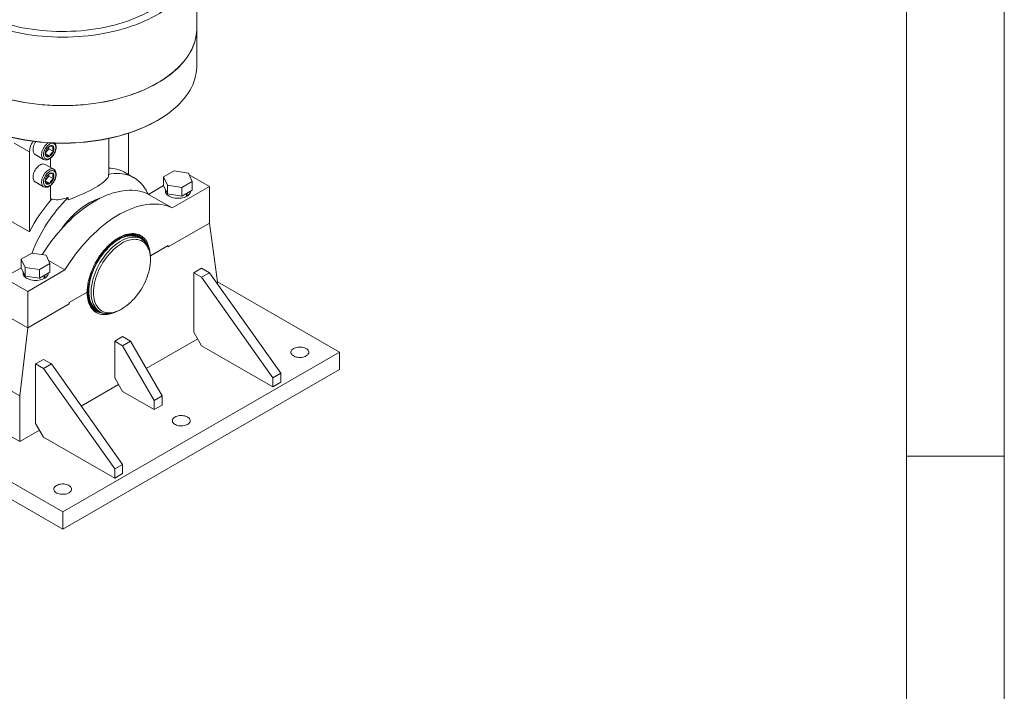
# Model space of a CAD drawing. Header units: millimetres. Extents: x 525 to 29324, y 175 to 20618.
# Tile 484 of 588: x 27499 to 29260, y 9974 to 11176. Entities that reach past the tile are written whole.
import ezdxf

# ---------------------------------------------------------------- set-up
doc = ezdxf.new("R2010")
doc.units = ezdxf.units.MM
doc.linetypes.add('SLD-Continua', pattern=[0])

msp = doc.modelspace()

# ---------------------------------------------------------------- linework, layer by layer
at = {"color": 7, "linetype": 'SLD-Continua', "lineweight": 18, "ltscale": 35}
for p, q in [((29260, 20615), (29260, 175)), ((29085, 20440), (29085, 350)), ((27815.9, 11160.7), (27815.9, 11283.2)), ((27815.9, 11093.7), (27815.9, 11160.7)), ((27745, 10995.4), (27745.7, 10995.8)), ((27693.3, 10972.7), (27693.3, 10898.9)), ((27489.1, 10955.2), (27516.5, 10939.4)), ((27658.4, 10902.8), (27658.4, 10963.4)), ((27516.5, 10796.2), (27516.5, 10939.4)), ((27544.9, 10937.6), (27550.8, 10944.9)), ((27544.9, 10936.1), (27552.5, 10931.7)), ((27550.8, 10944.9), (27550.8, 10948.3)), ((27550.8, 10944.9), (27559.3, 10940)), ((27526.6, 10934.8), (27541.8, 10926)), ((27554.2, 10928.3), (27554.2, 10911.4)), ((27559.8, 10908.2), (27544.6, 10917)), ((27703.3, 10893.1), (27686.3, 10902.9)), ((27756.3, 10894.5), (27775.1, 10905.4)), ((27775.1, 10905.4), (27800.8, 10901.4)), ((27800.8, 10901.4), (27807.6, 10886.6)), ((27526.6, 10885.8), (27541.8, 10877)), ((27544.9, 10888.6), (27550.8, 10895.9)), ((27544.9, 10887.1), (27552.5, 10882.7)), ((27550.8, 10895.9), (27550.8, 10899.3)), ((27550.8, 10895.9), (27559.3, 10891)), ((27657.8, 10895.2), (27657.8, 10899.2)), ((27763.2, 10879.7), (27756.3, 10894.5)), ((27756.3, 10879), (27756.3, 10894.5)), ((27807.6, 10886.6), (27788.9, 10875.7)), ((27838.6, 10877.5), (27802.1, 10898.5)), ((27807.6, 10871.1), (27807.6, 10886.6)), ((27554.2, 10879.3), (27554.2, 10855)), ((27729.4, 10863.4), (27756.3, 10879)), ((27763.2, 10864.2), (27756.3, 10879)), ((27759.5, 10872.2), (27759.5, 10869.3)), ((27763.2, 10864.2), (27763.2, 10879.7)), ((27788.9, 10875.7), (27763.2, 10879.7)), ((27771.8, 10839), (27838.6, 10877.5)), ((27788.9, 10860.2), (27788.9, 10875.7)), ((27807.6, 10871.1), (27788.9, 10860.2)), ((27798.3, 10865.6), (27798.3, 10860.3)), ((27838.6, 10877.5), (27838.6, 10812.1)), ((27585.9, 10857.7), (27585.9, 10853.7)), ((27771.8, 10839), (27729.4, 10863.4)), ((27788.9, 10860.2), (27763.2, 10864.2)), ((27797.5, 10865.2), (27797.5, 10859.9)), ((27797.5, 10860.7), (27798.3, 10860.3)), ((27458.5, 10829.6), (27516.5, 10796.2)), ((27764.3, 10769.3), (27838.6, 10812.1)), ((27838.6, 10812.1), (27764.3, 10769.3)), ((27838.6, 10812.1), (27852.7, 10706.8)), ((27717.3, 10783.4), (27713, 10785.9)), ((27713.4, 10788.6), (27713.3, 10788.7)), ((27722.9, 10779.3), (27722.1, 10780.6)), ((27732.7, 10753.5), (27764.3, 10771.7)), ((27764.3, 10771.7), (27732.7, 10753.5)), ((27764.3, 10771.7), (27764.3, 10769.3)), ((27764.3, 10769.3), (27764.3, 10771.7)), ((27520.6, 10758.4), (27501.8, 10747.6)), ((27501.8, 10747.6), (27508.7, 10732.8)), ((27501.8, 10732.1), (27501.8, 10747.6)), ((27546.2, 10754.5), (27520.6, 10758.4)), ((27553.1, 10739.7), (27546.2, 10754.5)), ((27580, 10728.3), (27550.5, 10745.3)), ((27732.9, 10746.6), (27732.9, 10749.1)), ((27470.9, 10714.2), (27501.8, 10732.1)), ((27501.8, 10732.1), (27508.7, 10717.3)), ((27504.9, 10725.3), (27504.9, 10722.4)), ((27508.7, 10717.3), (27508.7, 10732.8)), ((27508.7, 10732.8), (27534.3, 10728.8)), ((27513.3, 10689.8), (27580, 10728.3)), ((27534.3, 10728.8), (27553.1, 10739.7)), ((27534.3, 10713.3), (27534.3, 10728.8)), ((27553.1, 10724.1), (27553.1, 10739.7)), ((27810.3, 10723.1), (27824.4, 10731.3)), ((27824.4, 10731.3), (27838.6, 10723.1)), ((27513.3, 10689.8), (27470.9, 10714.2)), ((27508.7, 10717.3), (27534.3, 10713.3)), ((27534.3, 10713.3), (27553.1, 10724.1)), ((27543, 10718.3), (27543, 10713)), ((27543, 10713.8), (27543.7, 10713.4)), ((27543.7, 10718.7), (27543.7, 10713.4)), ((27810.3, 10617), (27810.3, 10723.1)), ((27810.3, 10723.1), (27824.4, 10715)), ((27824.4, 10715), (27838.6, 10723.1)), ((27824.4, 10715), (27951.7, 10535.4)), ((27838.6, 10723.1), (27965.8, 10543.5)), ((27513.3, 10624.4), (27513.3, 10689.8)), ((28070.8, 10580.9), (27852.7, 10706.8)), ((27852.7, 10706.8), (27852.7, 10703.2)), ((27587.5, 10669.7), (27619.7, 10688.3)), ((27619.7, 10688.3), (27587.5, 10669.7)), ((27513.3, 10624.4), (27587.5, 10667.3)), ((27587.5, 10667.3), (27513.3, 10624.4)), ((27587.5, 10667.3), (27587.5, 10669.7)), ((27587.5, 10669.7), (27587.5, 10667.3)), ((27635.8, 10654.4), (27635.9, 10654.3)), ((27638, 10656), (27642.3, 10653.5)), ((27679.8, 10657.3), (27682, 10658.5)), ((27513.3, 10624.4), (27470.9, 10648.9)), ((27513.3, 10624.4), (27470.9, 10648.9)), ((27647.2, 10650.8), (27648.7, 10650.7)), ((27499.2, 10502.7), (27513.3, 10624.4)), ((27668.9, 10600.7), (27683, 10608.9)), ((27683, 10608.9), (27697.1, 10600.7)), ((27817.4, 10604.7), (27725.4, 10551.7)), ((27824.4, 10592.5), (27810.3, 10617)), ((27668.9, 10535.4), (27668.9, 10600.7)), ((27668.9, 10600.7), (27683, 10592.5)), ((27683, 10592.5), (27697.1, 10600.7)), ((27683, 10592.5), (27739.6, 10494.5)), ((27697.1, 10600.7), (27753.7, 10502.7)), ((27951.7, 10519), (27824.4, 10592.5)), ((27080.9, 10580.9), (27575.9, 10295.2)), ((27541.6, 10568.1), (27527.4, 10559.9)), ((27541.6, 10568.1), (27555.7, 10559.9)), ((27575.9, 10295.2), (28070.8, 10580.9)), ((28070.8, 10580.9), (28070.8, 10549.8)), ((27080.9, 10549.8), (27575.9, 10264.1)), ((27527.4, 10453.7), (27527.4, 10559.9)), ((27527.4, 10559.9), (27541.6, 10551.7)), ((27555.7, 10559.9), (27541.6, 10551.7)), ((27541.6, 10551.7), (27668.9, 10372.1)), ((27555.7, 10559.9), (27683, 10380.3)), ((27575.9, 10264.1), (28070.8, 10549.8)), ((27683, 10510.9), (27668.9, 10535.4)), ((27951.7, 10535.4), (27965.8, 10543.5)), ((27951.7, 10535.4), (27951.7, 10519)), ((27965.8, 10543.5), (27965.8, 10527.2)), ((27499.2, 10502.7), (27456.7, 10527.2)), ((27675.9, 10523.1), (27609.1, 10484.5)), ((27951.7, 10519), (27965.8, 10527.2)), ((27499.2, 10421.1), (27499.2, 10502.7)), ((27739.6, 10478.2), (27683, 10510.9)), ((27739.6, 10494.5), (27753.7, 10502.7)), ((27753.7, 10502.7), (27753.7, 10486.4)), ((27739.6, 10494.5), (27739.6, 10478.2)), ((27739.6, 10478.2), (27753.7, 10486.4)), ((27499.2, 10421.1), (27456.7, 10445.6)), ((27541.6, 10429.2), (27527.4, 10453.7)), ((27534.5, 10441.5), (27499.2, 10421.1)), ((27668.9, 10355.8), (27541.6, 10429.2)), ((29085, 10395), (29085, 10395)), ((29085, 10395), (29260, 10395)), ((27683, 10380.3), (27668.9, 10372.1)), ((27683, 10380.3), (27683, 10363.9)), ((27668.9, 10372.1), (27668.9, 10355.8)), ((27683, 10363.9), (27668.9, 10355.8)), ((27575.9, 10295.2), (27575.9, 10264.1))]:
    msp.add_line(p, q, dxfattribs=at)
at = {"color": 7, "linetype": 'SLD-Continua', "lineweight": 18, "ltscale": 35, "flags": 128}
for points in [[(27364.8, 11349.1), (27360.5, 11344.3), (27356.6, 11339.5), (27353.1, 11334.7), (27349.8, 11329.7), (27346.9, 11324.7), (27344.3, 11319.6), (27342.1, 11314.4), (27340.2, 11309.3), (27338.6, 11304), (27337.4, 11298.8), (27336.5, 11293.5), (27336, 11288.2), (27335.9, 11282.9), (27336.1, 11277.6), (27336.6, 11272.3), (27337.5, 11267), (27338.8, 11261.8), (27340.3, 11256.6), (27342.3, 11251.4), (27344.6, 11246.2), (27347.2, 11241.2), (27350.1, 11236.1), (27353.4, 11231.2), (27357, 11226.3), (27361, 11221.5), (27365.2, 11216.8), (27369.8, 11212.2), (27374.6, 11207.7), (27379.8, 11203.3), (27385.2, 11199), (27390.9, 11194.9), (27396.9, 11190.9), (27403.2, 11187), (27409.7, 11183.2), (27416.4, 11179.6), (27423.4, 11176.2), (27430.6, 11172.9), (27438, 11169.8), (27445.6, 11166.8), (27453.5, 11164), (27461.4, 11161.4), (27469.6, 11159), (27477.9, 11156.7), (27486.4, 11154.6), (27495, 11152.8), (27503.7, 11151.1), (27512.5, 11149.6), (27521.4, 11148.3), (27530.4, 11147.2), (27539.4, 11146.3), (27548.5, 11145.6), (27557.7, 11145), (27566.8, 11144.7), (27576, 11144.7), (27585.2, 11144.8), (27594.4, 11145.1), (27603.5, 11145.6), (27612.6, 11146.3), (27621.7, 11147.2), (27630.7, 11148.3), (27639.6, 11149.6), (27648.4, 11151.1), (27657.1, 11152.8), (27665.7, 11154.7), (27674.1, 11156.8), (27682.4, 11159), (27690.6, 11161.5), (27698.6, 11164.1), (27706.4, 11166.9), (27714, 11169.9), (27721.4, 11173), (27728.6, 11176.3), (27735.6, 11179.8), (27742.3, 11183.4), (27748.8, 11187.1), (27755, 11191), (27761, 11195), (27766.7, 11199.2), (27772.2, 11203.5), (27777.3, 11207.9), (27782.1, 11212.4), (27786.7, 11217), (27790.9, 11221.7), (27794.8, 11226.5), (27798.4, 11231.3), (27801.7, 11236.3), (27804.7, 11241.3), (27807.3, 11246.4), (27809.5, 11251.5), (27811.5, 11256.7), (27813, 11261.9), (27814.3, 11267.2), (27815.2, 11272.5), (27815.7, 11277.8), (27815.9, 11283.1), (27815.7, 11288.4), (27815.2, 11293.7), (27814.3, 11298.9), (27813.1, 11304.2), (27811.5, 11309.4), (27809.6, 11314.6), (27807.3, 11319.8), (27804.8, 11324.8), (27801.8, 11329.9), (27798.6, 11334.8), (27798, 11335.6)], [(27784.5, 11327.9), (27786.5, 11324.5), (27789.2, 11319.7), (27791.5, 11314.8), (27793.5, 11309.8), (27795.2, 11304.8), (27796.5, 11299.7), (27797.5, 11294.6), (27798.1, 11289.5), (27798.4, 11284.4), (27798.3, 11279.3), (27797.8, 11274.2), (27797, 11269.1), (27795.9, 11264.1), (27794.4, 11259.1), (27792.6, 11254.1), (27790.4, 11249.1), (27787.9, 11244.2), (27785, 11239.4), (27781.9, 11234.6), (27778.3, 11229.9), (27774.5, 11225.3), (27770.4, 11220.8), (27765.9, 11216.4), (27761.2, 11212.1), (27756.1, 11207.9), (27750.8, 11203.8), (27745.2, 11199.9), (27739.3, 11196), (27733.2, 11192.4), (27726.8, 11188.8), (27720.2, 11185.4), (27713.4, 11182.2), (27706.3, 11179.1), (27699, 11176.2), (27691.6, 11173.5), (27683.9, 11170.9), (27676.1, 11168.5), (27668.1, 11166.3), (27660, 11164.3), (27651.7, 11162.4), (27643.4, 11160.8), (27634.9, 11159.3), (27626.3, 11158.1), (27617.7, 11157), (27608.9, 11156.2), (27600.2, 11155.5), (27591.3, 11155.1), (27582.5, 11154.8), (27573.7, 11154.8), (27564.8, 11154.9), (27556, 11155.3), (27547.2, 11155.8), (27538.4, 11156.6), (27529.8, 11157.5), (27521.1, 11158.7), (27512.6, 11160.1), (27504.2, 11161.6), (27495.9, 11163.3), (27487.7, 11165.3), (27479.6, 11167.4), (27471.7, 11169.7), (27464, 11172.2), (27456.4, 11174.8), (27449.1, 11177.6), (27441.9, 11180.6), (27434.9, 11183.8), (27428.2, 11187.1), (27421.7, 11190.6), (27415.4, 11194.2), (27409.4, 11197.9), (27403.7, 11201.8), (27398.2, 11205.8), (27393, 11210), (27388.2, 11214.2), (27383.6, 11218.6), (27379.3, 11223.1), (27375.3, 11227.6), (27371.6, 11232.3), (27368.3, 11237), (27365.2, 11241.8), (27362.6, 11246.7), (27360.2, 11251.6), (27358.2, 11256.5), (27356.5, 11261.6), (27355.2, 11266.6), (27354.3, 11271.7), (27353.6, 11276.8), (27353.4, 11281.9), (27353.5, 11287), (27353.9, 11292.1), (27354.7, 11297.2), (27355.8, 11302.2), (27357.3, 11307.3), (27359.2, 11312.3), (27361.3, 11317.2), (27363.9, 11322.1), (27366.7, 11327), (27369.9, 11331.7), (27373.4, 11336.4), (27377.2, 11341), (27381.4, 11345.5), (27383.4, 11347.6)], [(27335.9, 11160.7), (27335.9, 11160.4), (27336.1, 11155.1), (27336.6, 11149.8), (27337.5, 11144.5), (27338.8, 11139.3), (27340.3, 11134.1), (27342.3, 11128.9), (27344.6, 11123.7), (27347.2, 11118.7), (27350.1, 11113.6), (27353.4, 11108.7), (27357, 11103.8), (27361, 11099), (27365.2, 11094.3), (27369.8, 11089.7), (27374.6, 11085.2), (27379.8, 11080.8), (27385.2, 11076.5), (27390.9, 11072.4), (27396.9, 11068.4), (27403.2, 11064.5), (27409.7, 11060.7), (27416.4, 11057.1), (27423.4, 11053.7), (27430.6, 11050.4), (27438, 11047.3), (27445.6, 11044.3), (27453.5, 11041.5), (27461.4, 11038.9), (27469.6, 11036.5), (27477.9, 11034.2), (27486.4, 11032.1), (27495, 11030.3), (27503.7, 11028.6), (27512.5, 11027.1), (27521.4, 11025.8), (27530.4, 11024.7), (27539.4, 11023.8), (27548.5, 11023.1), (27557.7, 11022.6), (27566.8, 11022.3), (27576, 11022.2), (27585.2, 11022.3), (27594.4, 11022.6), (27603.5, 11023.1), (27612.6, 11023.8), (27621.7, 11024.7), (27630.7, 11025.8), (27639.6, 11027.1), (27648.4, 11028.6), (27657.1, 11030.3), (27665.7, 11032.2), (27674.1, 11034.3), (27682.4, 11036.6), (27690.6, 11039), (27698.6, 11041.6), (27706.4, 11044.4), (27714, 11047.4), (27721.4, 11050.5), (27728.6, 11053.8), (27735.6, 11057.3), (27742.3, 11060.9), (27748.8, 11064.6), (27755, 11068.5), (27761, 11072.5), (27766.7, 11076.7), (27772.2, 11081), (27777.3, 11085.4), (27782.1, 11089.9), (27786.7, 11094.5), (27790.9, 11099.2), (27794.8, 11104), (27798.4, 11108.8), (27801.7, 11113.8), (27804.7, 11118.8), (27807.3, 11123.9), (27809.5, 11129), (27811.5, 11134.2), (27813, 11139.5), (27814.3, 11144.7), (27815.2, 11150), (27815.7, 11155.3), (27815.9, 11160.6), (27815.9, 11160.7)], [(27815.9, 11160.7), (27815.8, 11158), (27815.5, 11152.7), (27814.8, 11147.4), (27813.7, 11142.2), (27812.3, 11136.9), (27810.6, 11131.7), (27808.5, 11126.5), (27806, 11121.4), (27803.3, 11116.4), (27800.2, 11111.4), (27796.7, 11106.4), (27793, 11101.6), (27788.9, 11096.8), (27784.5, 11092.2), (27779.8, 11087.6), (27774.8, 11083.2), (27769.5, 11078.8), (27763.9, 11074.6), (27758.1, 11070.5), (27752, 11066.5), (27745.6, 11062.7), (27739, 11059), (27732.1, 11055.5), (27725, 11052.1), (27717.7, 11048.9), (27710.2, 11045.9), (27702.4, 11043), (27694.5, 11040.3), (27686.5, 11037.7), (27678.2, 11035.4), (27669.8, 11033.2), (27661.3, 11031.2), (27652.7, 11029.4), (27643.9, 11027.8), (27635, 11026.4), (27626.1, 11025.2), (27617, 11024.2), (27608, 11023.4), (27598.8, 11022.8), (27589.7, 11022.4), (27580.5, 11022.2), (27571.3, 11022.2), (27562.1, 11022.4), (27552.9, 11022.8), (27543.8, 11023.4), (27534.7, 11024.2), (27525.7, 11025.2), (27516.7, 11026.4), (27507.9, 11027.8), (27499.1, 11029.4), (27490.4, 11031.2), (27481.9, 11033.2), (27473.5, 11035.4), (27465.3, 11037.7), (27457.2, 11040.3), (27449.3, 11043), (27441.6, 11045.9), (27434.1, 11048.9), (27426.7, 11052.1), (27419.7, 11055.5), (27412.8, 11059), (27406.2, 11062.7), (27399.8, 11066.5), (27393.7, 11070.5), (27387.8, 11074.6), (27382.3, 11078.8), (27377, 11083.2), (27372, 11087.6), (27367.3, 11092.2), (27362.9, 11096.8), (27358.8, 11101.6), (27355, 11106.4), (27351.6, 11111.4), (27348.5, 11116.4), (27345.7, 11121.4), (27343.3, 11126.5), (27341.2, 11131.7), (27339.4, 11136.9), (27338, 11142.2), (27337, 11147.4), (27336.3, 11152.7), (27335.9, 11158), (27335.9, 11160.7)], [(27335.9, 11093.7), (27335.9, 11091.1), (27336.3, 11085.7), (27337, 11080.5), (27338, 11075.2), (27339.4, 11069.9), (27341.2, 11064.7), (27343.3, 11059.6), (27345.7, 11054.4), (27348.5, 11049.4), (27351.6, 11044.4), (27355, 11039.5), (27358.8, 11034.6), (27362.9, 11029.9), (27367.3, 11025.2), (27372, 11020.7), (27377, 11016.2), (27382.3, 11011.9), (27387.8, 11007.6), (27393.7, 11003.5), (27399.8, 10999.6), (27406.2, 10995.8), (27412.8, 10992.1), (27419.7, 10988.5), (27426.7, 10985.2), (27434.1, 10982), (27441.6, 10978.9), (27449.3, 10976), (27457.2, 10973.3), (27465.3, 10970.8), (27473.5, 10968.4), (27481.9, 10966.2), (27490.4, 10964.3), (27499.1, 10962.5), (27507.9, 10960.9), (27516.7, 10959.5), (27525.7, 10958.3), (27534.7, 10957.2), (27543.8, 10956.4), (27552.9, 10955.8), (27562.1, 10955.4), (27571.3, 10955.2), (27580.5, 10955.2), (27589.7, 10955.4), (27598.8, 10955.8), (27608, 10956.4), (27617, 10957.2), (27626.1, 10958.3), (27635, 10959.5), (27643.9, 10960.9), (27652.7, 10962.5), (27661.3, 10964.3), (27669.8, 10966.2), (27678.2, 10968.4), (27686.5, 10970.8), (27694.5, 10973.3), (27702.4, 10976), (27710.2, 10978.9), (27717.7, 10982), (27725, 10985.2), (27732.1, 10988.5), (27739, 10992.1), (27745.6, 10995.8), (27752, 10999.6), (27758.1, 11003.5), (27763.9, 11007.6), (27769.5, 11011.9), (27774.8, 11016.2), (27779.8, 11020.7), (27784.5, 11025.2), (27788.9, 11029.9), (27793, 11034.6), (27796.7, 11039.5), (27800.2, 11044.4), (27803.3, 11049.4), (27806, 11054.4), (27808.5, 11059.6), (27810.6, 11064.7), (27812.3, 11069.9), (27813.7, 11075.2), (27814.8, 11080.5), (27815.5, 11085.7), (27815.8, 11091.1), (27815.9, 11093.7)], [(27745, 10995.4), (27744.9, 10995.4), (27738.3, 10991.7), (27731.4, 10988.2), (27724.4, 10984.8), (27717.1, 10981.6), (27709.6, 10978.6), (27701.9, 10975.7), (27694, 10973), (27686, 10970.5), (27677.8, 10968.1), (27669.4, 10966), (27661, 10964), (27652.3, 10962.2), (27643.6, 10960.6), (27634.8, 10959.2), (27625.9, 10958), (27616.9, 10957), (27607.8, 10956.2), (27598.7, 10955.6), (27589.6, 10955.2), (27580.5, 10955), (27571.3, 10955), (27562.1, 10955.2), (27553, 10955.6), (27543.9, 10956.2), (27534.9, 10957), (27525.9, 10958), (27517, 10959.2), (27508.1, 10960.6), (27499.4, 10962.2), (27490.8, 10964), (27482.3, 10966), (27473.9, 10968.1), (27465.7, 10970.5), (27457.7, 10973), (27449.8, 10975.7), (27442.1, 10978.6), (27434.7, 10981.6), (27427.4, 10984.8), (27420.3, 10988.2), (27413.5, 10991.7), (27406.9, 10995.4), (27406.8, 10995.4)], [(27526.6, 10934.8), (27526.1, 10935.1), (27525, 10936.1), (27524.1, 10937.4), (27523.5, 10938.9), (27523, 10940.6), (27522.8, 10942.6), (27522.9, 10944.6), (27523.2, 10946.8), (27523.8, 10949.1), (27524.5, 10951.4), (27525.5, 10953.7), (27526.7, 10955.9), (27527.9, 10957.8)], [(27541.8, 10926), (27540.8, 10926.8), (27539.8, 10927.9), (27539, 10929.3), (27538.5, 10930.9), (27538.2, 10932.8), (27538.1, 10934.8), (27538.3, 10936.9), (27538.7, 10939.2), (27539.4, 10941.4), (27540.3, 10943.7), (27541.4, 10946), (27542.7, 10948.1), (27544.1, 10950.2), (27545.7, 10952), (27547.3, 10953.7), (27549.1, 10955.1), (27550, 10955.8)], [(27552.5, 10953.4), (27550.9, 10952.2), (27549.2, 10950.8), (27547.6, 10949.2), (27546.2, 10947.4), (27544.9, 10945.4), (27543.8, 10943.3), (27542.8, 10941.1), (27542.2, 10938.9), (27541.7, 10936.8), (27541.5, 10934.7), (27541.6, 10932.8), (27541.9, 10931.1), (27542.5, 10929.6), (27543.3, 10928.4), (27544.3, 10927.4), (27545.5, 10926.7), (27546.9, 10926.4), (27548.4, 10926.4), (27550, 10926.8), (27551.7, 10927.4), (27553.4, 10928.4), (27555.1, 10929.7), (27556.7, 10931.2), (27558.2, 10932.9), (27559.6, 10934.8), (27560.8, 10936.9), (27561.8, 10939), (27562.6, 10941.2), (27563.2, 10943.4), (27563.5, 10945.5), (27563.6, 10947.5), (27563.4, 10949.3), (27562.9, 10950.9), (27562.2, 10952.3), (27561.3, 10953.4), (27560.2, 10954.2), (27558.9, 10954.7), (27557.4, 10954.9), (27555.9, 10954.7), (27554.2, 10954.2), (27552.5, 10953.4)], [(27541.9, 10926), (27542.4, 10925.7), (27543.8, 10925.2), (27545.4, 10925), (27547, 10925), (27548.7, 10925.4), (27550.5, 10926), (27552.2, 10926.9), (27554, 10928.1), (27555.7, 10929.5), (27557.3, 10931.1), (27558.8, 10932.9), (27560.1, 10934.9), (27561.3, 10936.9), (27562.3, 10939.1), (27563.1, 10941.3), (27563.7, 10943.5), (27564.1, 10945.6), (27564.3, 10947.8), (27564.2, 10949.8), (27563.8, 10951.7), (27563.2, 10953.5), (27562.3, 10955), (27562.1, 10955.2)], [(27545.8, 10932.3), (27545.4, 10933.1), (27545, 10934), (27544.8, 10935), (27544.8, 10936.1), (27544.8, 10937.4), (27545, 10938.6), (27545.4, 10939.9), (27545.8, 10941.2)], [(27552.5, 10949.6), (27553.6, 10950.1), (27554.5, 10950.4), (27555.5, 10950.6), (27556.4, 10950.6), (27557.3, 10950.5), (27558, 10950.1), (27558.7, 10949.6), (27559.3, 10949)], [(27559.3, 10949), (27556.9, 10949.6), (27554.9, 10949.9), (27553.4, 10949.9), (27552.5, 10949.6)], [(27559.3, 10940), (27558.5, 10942.6), (27558.2, 10945.1), (27558.5, 10947.2), (27559.3, 10949)], [(27559.3, 10949), (27559.7, 10948.2), (27560, 10947.3), (27560.2, 10946.2), (27560.3, 10945.1), (27560.2, 10943.9), (27560, 10942.6), (27559.7, 10941.3), (27559.3, 10940)], [(27545.8, 10932.3), (27546.7, 10932.5), (27548.1, 10932.6), (27550.1, 10932.2), (27552.5, 10931.7)], [(27552.5, 10931.7), (27551.5, 10931.2), (27550.5, 10930.8), (27549.6, 10930.6), (27548.7, 10930.6), (27547.8, 10930.8), (27547.1, 10931.1), (27546.4, 10931.6), (27545.8, 10932.3)], [(27526.6, 10885.8), (27526.1, 10886.1), (27525, 10887.1), (27524.1, 10888.4), (27523.5, 10889.9), (27523, 10891.6), (27522.8, 10893.6), (27522.9, 10895.6), (27523.2, 10897.8), (27523.8, 10900.1), (27524.5, 10902.4), (27525.5, 10904.7), (27526.7, 10906.9), (27528.1, 10909), (27529.6, 10910.9), (27531.2, 10912.7), (27532.9, 10914.3), (27534.7, 10915.6), (27536.5, 10916.6), (27538.2, 10917.3), (27539.9, 10917.7), (27541.5, 10917.8), (27543, 10917.6), (27544.4, 10917.1), (27544.6, 10917)], [(27541.8, 10877), (27540.8, 10877.8), (27539.8, 10878.9), (27539, 10880.3), (27538.5, 10881.9), (27538.2, 10883.8), (27538.1, 10885.8), (27538.3, 10887.9), (27538.7, 10890.2), (27539.4, 10892.4), (27540.3, 10894.7), (27541.4, 10897), (27542.7, 10899.1), (27544.1, 10901.2), (27545.7, 10903), (27547.3, 10904.7), (27549.1, 10906.1), (27550.8, 10907.3)], [(27552.5, 10904.4), (27550.9, 10903.2), (27549.2, 10901.8), (27547.6, 10900.2), (27546.2, 10898.4), (27544.9, 10896.4), (27543.8, 10894.3), (27542.8, 10892.1), (27542.2, 10889.9), (27541.7, 10887.8), (27541.5, 10885.7), (27541.6, 10883.8), (27541.9, 10882.1), (27542.5, 10880.6), (27543.3, 10879.4), (27544.3, 10878.4), (27545.5, 10877.7), (27546.9, 10877.4), (27548.4, 10877.4), (27550, 10877.8), (27551.7, 10878.4), (27553.4, 10879.4), (27555.1, 10880.7), (27556.7, 10882.2), (27558.2, 10883.9), (27559.6, 10885.8), (27560.8, 10887.9), (27561.8, 10890), (27562.6, 10892.2), (27563.2, 10894.4), (27563.5, 10896.5), (27563.6, 10898.5), (27563.4, 10900.3), (27562.9, 10901.9), (27562.2, 10903.3), (27561.3, 10904.4), (27560.2, 10905.2), (27558.9, 10905.7), (27557.4, 10905.9), (27555.9, 10905.7), (27554.2, 10905.2), (27552.5, 10904.4)], [(27541.9, 10877), (27542.4, 10876.7), (27543.8, 10876.2), (27545.4, 10876), (27547, 10876), (27548.7, 10876.4), (27550.5, 10877), (27552.2, 10877.9), (27554, 10879.1), (27555.7, 10880.5), (27557.3, 10882.1), (27558.8, 10883.9), (27560.1, 10885.9), (27561.3, 10887.9), (27562.3, 10890.1), (27563.1, 10892.3), (27563.7, 10894.5), (27564.1, 10896.6), (27564.3, 10898.8), (27564.2, 10900.8), (27563.8, 10902.7), (27563.2, 10904.5), (27562.3, 10906), (27561.2, 10907.2), (27559.9, 10908.2), (27559.9, 10908.2)], [(27550.8, 10907.3), (27552.6, 10908.2), (27554.3, 10908.8), (27556, 10909), (27557.6, 10909), (27559, 10908.6), (27559.9, 10908.2)], [(27552.5, 10900.6), (27553.6, 10901.1), (27554.5, 10901.4), (27555.5, 10901.6), (27556.4, 10901.6), (27557.3, 10901.5), (27558, 10901.1), (27558.7, 10900.6), (27559.3, 10900)], [(27559.3, 10900), (27556.9, 10900.6), (27554.9, 10900.9), (27553.4, 10900.9), (27552.5, 10900.6)], [(27657.8, 10899.2), (27662.8, 10900), (27667.8, 10900.5), (27672.6, 10900.8), (27677.4, 10900.6), (27682, 10900.2), (27686.5, 10899.5), (27690.9, 10898.4), (27695.1, 10897), (27699.1, 10895.3), (27703, 10893.3), (27706.7, 10891), (27710.2, 10888.4), (27713.6, 10885.5), (27716.7, 10882.3), (27719.7, 10878.8), (27722.4, 10875.1), (27724.9, 10871), (27727.2, 10866.8), (27728.5, 10863.9)], [(27545.8, 10883.3), (27545.4, 10884.1), (27545, 10885), (27544.8, 10886), (27544.8, 10887.1), (27544.8, 10888.4), (27545, 10889.6), (27545.4, 10890.9), (27545.8, 10892.2)], [(27545.8, 10883.3), (27546.7, 10883.5), (27548.1, 10883.6), (27550.1, 10883.2), (27552.5, 10882.7)], [(27552.5, 10882.7), (27551.5, 10882.2), (27550.5, 10881.8), (27549.6, 10881.6), (27548.7, 10881.6), (27547.8, 10881.8), (27547.1, 10882.1), (27546.4, 10882.6), (27545.8, 10883.3)], [(27559.3, 10891), (27558.5, 10893.6), (27558.2, 10896.1), (27558.5, 10898.2), (27559.3, 10900)], [(27559.3, 10900), (27559.7, 10899.2), (27560, 10898.3), (27560.2, 10897.2), (27560.3, 10896.1), (27560.2, 10894.9), (27560, 10893.6), (27559.7, 10892.3), (27559.3, 10891)], [(27539.3, 10755.5), (27542.1, 10760), (27546.8, 10767), (27551.6, 10774), (27556.6, 10780.8), (27561.7, 10787.4), (27567, 10793.8), (27572.4, 10800), (27577.8, 10806.1), (27583.4, 10811.9), (27589.1, 10817.5), (27594.9, 10822.9), (27600.7, 10828), (27606.6, 10832.9), (27612.5, 10837.5), (27618.5, 10841.8), (27624.5, 10845.8), (27630.5, 10849.6), (27636.5, 10853.1), (27642.5, 10856.3), (27648.5, 10859.1), (27654.5, 10861.7), (27660.4, 10863.9), (27666.3, 10865.9), (27672.1, 10867.5), (27677.9, 10868.8), (27683.6, 10869.7), (27689.2, 10870.3), (27694.6, 10870.6), (27700, 10870.6), (27705.3, 10870.2), (27710.4, 10869.5), (27715.4, 10868.5), (27720.2, 10867.1), (27724.9, 10865.4), (27729.4, 10863.4)], [(27797.5, 10859.9), (27795.4, 10858.9), (27792.9, 10858), (27790.4, 10857.3), (27787.6, 10856.7), (27784.8, 10856.4), (27782, 10856.3), (27779.1, 10856.4), (27776.3, 10856.8), (27773.6, 10857.3), (27771, 10858), (27768.6, 10858.9), (27766.4, 10859.9), (27764.5, 10861.2), (27762.8, 10862.5), (27761.5, 10864), (27760.5, 10865.5), (27759.8, 10867.1), (27759.5, 10868.8), (27759.5, 10869.3)], [(27804.5, 10869.3), (27804.3, 10867.7), (27803.8, 10866.1), (27802.9, 10864.5), (27801.6, 10863), (27800.1, 10861.6), (27798.3, 10860.3)], [(27567.8, 10853.6), (27576.8, 10855.4), (27585.9, 10857.7)], [(27573.5, 10801.3), (27576.7, 10805.7), (27580.6, 10810.7), (27584.6, 10815.5), (27588.7, 10820.1), (27592.9, 10824.5), (27597.2, 10828.7), (27601.6, 10832.7), (27606, 10836.4), (27610.5, 10839.8), (27615, 10843), (27619.6, 10845.9), (27624.1, 10848.6), (27628.7, 10850.9), (27633.2, 10852.9), (27637.7, 10854.6), (27642.1, 10856.1), (27642.2, 10856.1)], [(27626.5, 10849.8), (27628.4, 10850.1), (27631.9, 10850.5)], [(27631.3, 10850.4), (27631.4, 10850.4), (27631.8, 10850.4)], [(27580, 10728.3), (27584.5, 10735.5), (27589.2, 10742.6), (27594.1, 10749.5), (27599, 10756.3), (27604.2, 10762.9), (27609.4, 10769.3), (27614.8, 10775.6), (27620.3, 10781.6), (27625.9, 10787.4), (27631.5, 10793), (27637.3, 10798.4), (27643.1, 10803.5), (27649, 10808.4), (27654.9, 10813), (27660.9, 10817.3), (27666.9, 10821.4), (27672.9, 10825.1), (27678.9, 10828.6), (27685, 10831.8), (27691, 10834.6), (27696.9, 10837.2), (27702.9, 10839.5), (27708.7, 10841.4), (27714.6, 10843), (27720.3, 10844.3), (27726, 10845.2), (27731.6, 10845.8), (27737.1, 10846.1), (27742.4, 10846.1), (27747.7, 10845.7), (27752.8, 10845), (27757.8, 10844), (27762.6, 10842.6), (27767.3, 10841), (27771.8, 10839)], [(27619.7, 10688.3), (27619.8, 10692.7), (27620.2, 10697.2), (27620.8, 10701.9), (27621.7, 10706.6), (27622.8, 10711.4), (27624.2, 10716.2), (27625.8, 10721.1), (27627.6, 10725.9), (27629.6, 10730.7), (27631.8, 10735.5), (27634.2, 10740.2), (27636.8, 10744.8), (27639.6, 10749.4), (27642.6, 10753.8), (27645.7, 10758), (27648.9, 10762.1), (27652.3, 10766), (27655.7, 10769.7), (27659.3, 10773.1), (27662.9, 10776.4), (27666.6, 10779.4), (27670.3, 10782.1), (27674, 10784.5), (27677.8, 10786.7), (27681.6, 10788.6), (27685.3, 10790.1), (27689, 10791.4), (27692.6, 10792.4), (27696.1, 10793), (27699.6, 10793.3), (27702.9, 10793.3), (27706.2, 10792.9), (27709.3, 10792.2), (27712.2, 10791.3), (27715, 10790), (27717.6, 10788.3), (27720, 10786.4), (27722.3, 10784.2), (27724.3, 10781.7), (27726.1, 10779), (27727.7, 10775.9), (27729, 10772.7), (27730.1, 10769.2), (27731, 10765.5), (27731.6, 10761.5), (27731.7, 10761.2)], [(27650.1, 10650.6), (27647.6, 10650.8), (27644.5, 10651.4), (27641.6, 10652.3), (27638.8, 10653.5), (27636.2, 10655), (27633.7, 10656.8), (27631.5, 10659), (27629.5, 10661.4), (27627.7, 10664), (27626.1, 10667), (27624.7, 10670.2), (27623.6, 10673.6), (27622.7, 10677.3), (27622.1, 10681.1), (27621.7, 10685.2), (27621.6, 10689.4), (27621.7, 10693.7), (27622.1, 10698.2), (27622.7, 10702.8), (27623.6, 10707.4), (27624.7, 10712.2), (27626.1, 10716.9), (27627.7, 10721.7), (27629.5, 10726.5), (27631.5, 10731.2), (27633.7, 10735.9), (27636.2, 10740.6), (27638.8, 10745.1), (27641.6, 10749.5), (27644.5, 10753.8), (27647.6, 10758), (27650.9, 10761.9), (27654.2, 10765.7), (27657.6, 10769.3), (27661.2, 10772.6), (27664.8, 10775.7), (27668.4, 10778.6), (27672.1, 10781.1), (27675.8, 10783.4), (27679.5, 10785.4), (27683.2, 10787.1), (27686.9, 10788.5), (27690.5, 10789.6), (27694, 10790.3), (27697.4, 10790.8), (27700.8, 10790.9), (27704, 10790.7), (27707.1, 10790.1), (27710.1, 10789.3), (27712.9, 10788.1), (27715.5, 10786.6), (27718, 10784.8), (27720.2, 10782.7), (27722.3, 10780.3), (27723.7, 10778.2)], [(27643.3, 10653), (27642.1, 10653.4), (27639.4, 10654.6), (27636.8, 10656.1), (27634.4, 10657.9), (27632.2, 10660), (27630.2, 10662.3), (27628.4, 10665), (27626.9, 10667.9), (27625.5, 10671), (27624.4, 10674.4), (27623.6, 10678), (27623, 10681.8), (27622.6, 10685.7), (27622.5, 10689.9), (27622.6, 10694.2), (27623, 10698.6), (27623.6, 10703.1), (27624.4, 10707.7), (27625.5, 10712.3), (27626.9, 10717), (27628.4, 10721.7), (27630.2, 10726.4), (27632.2, 10731.1), (27634.4, 10735.7), (27636.8, 10740.3), (27639.4, 10744.7), (27642.1, 10749.1), (27645, 10753.3), (27648.1, 10757.4), (27651.3, 10761.3), (27654.6, 10765), (27657.9, 10768.5), (27661.4, 10771.8), (27665, 10774.8), (27668.5, 10777.6), (27672.2, 10780.2), (27675.8, 10782.4), (27679.5, 10784.4), (27683.1, 10786), (27686.7, 10787.4), (27690.2, 10788.5), (27693.7, 10789.2), (27697.1, 10789.6), (27700.4, 10789.7), (27703.6, 10789.5), (27706.6, 10789), (27709.5, 10788.1), (27712.3, 10787), (27714.9, 10785.5), (27717.3, 10783.7), (27718.3, 10782.9)], [(27732.9, 10749.1), (27732.7, 10753.3), (27732.3, 10757.2), (27731.7, 10761), (27730.8, 10764.6), (27729.7, 10768), (27728.4, 10771.2), (27726.8, 10774.1), (27725, 10776.7), (27722.9, 10779), (27720.7, 10781.1), (27718.3, 10782.9), (27715.7, 10784.3), (27712.9, 10785.5), (27709.9, 10786.3), (27706.9, 10786.8), (27703.6, 10787), (27700.3, 10786.8), (27696.9, 10786.3), (27693.4, 10785.5), (27689.8, 10784.4), (27686.2, 10783), (27682.6, 10781.2), (27678.9, 10779.2), (27675.2, 10776.9), (27671.6, 10774.3), (27668, 10771.4), (27664.5, 10768.3), (27661, 10764.9), (27657.6, 10761.3), (27654.4, 10757.5), (27651.2, 10753.6), (27648.2, 10749.4), (27645.3, 10745.1), (27642.6, 10740.7), (27640.1, 10736.2), (27637.8, 10731.6), (27635.7, 10726.9), (27633.7, 10722.2), (27632, 10717.5), (27630.6, 10712.8), (27629.3, 10708.1), (27628.3, 10703.4), (27627.6, 10698.9), (27627.1, 10694.4), (27626.8, 10690), (27626.8, 10685.8), (27627.1, 10681.7), (27627.6, 10677.8), (27628.3, 10674.1), (27629.3, 10670.6), (27630.6, 10667.4), (27632, 10664.3), (27633.7, 10661.6), (27635.7, 10659.1), (27637.8, 10656.9), (27640.1, 10655), (27642.6, 10653.4), (27645.3, 10652.1), (27648.2, 10651.1), (27651.2, 10650.4), (27654.4, 10650.1), (27657.6, 10650.1), (27661, 10650.4), (27664.5, 10651), (27668, 10652), (27671.6, 10653.2), (27675.2, 10654.8), (27678.9, 10656.7), (27679.8, 10657.3)], [(27732.9, 10746.6), (27732.7, 10750.7), (27732.4, 10754.5), (27731.7, 10758.2), (27730.9, 10761.7), (27729.8, 10765), (27728.4, 10768), (27726.9, 10770.8), (27725.1, 10773.3), (27723.1, 10775.6), (27720.9, 10777.6), (27718.6, 10779.2), (27716, 10780.6), (27713.3, 10781.7), (27710.4, 10782.4), (27707.4, 10782.9), (27704.3, 10783), (27701, 10782.8), (27697.7, 10782.3), (27694.3, 10781.4), (27690.8, 10780.3), (27687.3, 10778.8), (27683.7, 10777.1), (27680.2, 10775), (27676.6, 10772.7), (27673.1, 10770.1), (27669.6, 10767.2), (27666.2, 10764.1), (27662.9, 10760.8), (27659.6, 10757.2), (27656.5, 10753.5), (27653.5, 10749.6), (27650.6, 10745.5), (27647.9, 10741.3), (27645.3, 10737), (27642.9, 10732.6), (27640.8, 10728.1), (27638.8, 10723.5), (27637, 10718.9), (27635.4, 10714.3), (27634.1, 10709.8), (27633, 10705.2), (27632.1, 10700.7), (27631.5, 10696.4), (27631.2, 10692.1), (27631, 10687.9), (27631.2, 10683.9), (27631.5, 10680), (27632.1, 10676.3), (27633, 10672.8), (27634.1, 10669.5), (27635.4, 10666.5), (27637, 10663.7), (27638.8, 10661.2), (27640.8, 10658.9), (27642.9, 10657), (27645.3, 10655.3), (27647.9, 10653.9), (27650.6, 10652.8), (27653.5, 10652.1), (27656.5, 10651.7), (27659.6, 10651.5), (27662.9, 10651.7), (27666.2, 10652.3), (27669.6, 10653.1), (27673.1, 10654.3), (27676.6, 10655.7), (27680.2, 10657.5), (27683.7, 10659.5), (27687.3, 10661.9), (27690.8, 10664.5), (27694.3, 10667.3), (27697.7, 10670.4), (27701, 10673.8), (27704.3, 10677.3), (27707.4, 10681), (27710.4, 10685), (27713.3, 10689), (27716, 10693.2), (27718.6, 10697.6), (27720.9, 10702), (27723.1, 10706.5), (27725.1, 10711), (27726.9, 10715.6), (27728.4, 10720.2), (27729.8, 10724.8), (27730.9, 10729.3), (27731.7, 10733.8), (27732.4, 10738.2), (27732.7, 10742.5), (27732.9, 10746.6)], [(27668.7, 10780.9), (27671.8, 10783), (27675.5, 10785.2), (27679.2, 10787.1), (27682.8, 10788.8), (27686.5, 10790.1), (27690, 10791.1), (27693.6, 10791.8), (27697, 10792.2), (27700.3, 10792.2), (27703.5, 10791.9), (27706.6, 10791.3), (27709.5, 10790.4), (27712.3, 10789.2), (27714.9, 10787.7), (27717.3, 10785.8), (27719.5, 10783.7), (27721.5, 10781.3), (27722.1, 10780.6)], [(27713.3, 10788.7), (27711.9, 10789.4), (27709.1, 10790.6), (27706.1, 10791.5), (27703, 10792.1), (27699.7, 10792.3), (27696.3, 10792.2), (27692.9, 10791.8), (27689.3, 10791), (27685.7, 10790), (27682, 10788.6), (27678.3, 10786.9), (27675.2, 10785.2)], [(27675.7, 10782.3), (27678.1, 10783.7), (27681.8, 10785.4), (27685.4, 10786.9), (27689, 10788), (27692.5, 10788.8), (27695.9, 10789.3), (27699.2, 10789.4), (27702.4, 10789.3), (27705.5, 10788.8), (27708.4, 10788), (27711.2, 10786.9), (27713, 10785.9)], [(27504.9, 10722.4), (27505, 10721.9), (27505.3, 10720.2), (27505.9, 10718.6), (27506.9, 10717.1), (27508.3, 10715.6), (27509.9, 10714.2), (27511.9, 10713), (27514, 10712), (27516.5, 10711.1), (27519, 10710.4), (27521.8, 10709.8), (27524.6, 10709.5), (27527.4, 10709.4), (27530.3, 10709.5), (27533.1, 10709.8), (27535.8, 10710.3), (27538.4, 10711.1), (27540.8, 10712), (27543, 10713)], [(27543.7, 10713.4), (27545.5, 10714.7), (27547.1, 10716.1), (27548.3, 10717.6), (27549.2, 10719.1), (27549.8, 10720.8), (27549.9, 10722.4)], [(27647.2, 10650.8), (27647.2, 10650.8), (27644.1, 10651.3), (27641.1, 10652.1), (27638.2, 10653.2), (27635.5, 10654.6), (27633, 10656.3), (27630.7, 10658.3), (27628.6, 10660.6), (27626.7, 10663.1), (27625, 10666), (27623.6, 10669), (27622.4, 10672.4), (27621.4, 10675.9), (27620.6, 10679.7), (27620.1, 10683.6), (27619.9, 10687.7), (27619.9, 10692), (27620.1, 10696.4), (27620.2, 10696.9)], [(27638, 10656), (27635.8, 10657.5), (27633.4, 10659.4), (27631.3, 10661.6), (27629.4, 10664.1), (27627.7, 10666.9), (27626.2, 10669.9), (27625, 10673.1), (27624, 10676.6), (27623.3, 10680.3), (27622.8, 10684.2), (27622.5, 10688.3), (27622.5, 10690.1)], [(27619.7, 10689.1), (27619.8, 10685.7), (27620.2, 10681.6), (27620.9, 10677.7), (27621.7, 10674), (27622.9, 10670.6), (27624.3, 10667.3), (27625.9, 10664.4), (27627.7, 10661.6), (27629.7, 10659.2), (27632, 10657.1), (27634.5, 10655.2), (27635.8, 10654.4)], [(27668.8, 10652.2), (27666.6, 10651.3), (27662.9, 10650.1), (27659.3, 10649.1), (27655.7, 10648.5), (27652.3, 10648.2), (27648.9, 10648.2), (27645.7, 10648.6), (27642.6, 10649.2), (27639.6, 10650.2), (27636.8, 10651.5), (27634.2, 10653.1), (27631.8, 10655), (27629.6, 10657.2), (27627.6, 10659.7), (27625.8, 10662.5), (27624.2, 10665.5), (27622.8, 10668.8), (27621.7, 10672.3), (27620.8, 10676), (27620.2, 10679.9), (27619.8, 10684), (27619.7, 10688.3)], [(28011.5, 10574.3), (28013, 10575.4), (28014.3, 10576.5), (28015.2, 10577.8), (28015.9, 10579.1), (28016.1, 10580.5), (28016, 10581.9), (28015.6, 10583.2), (28014.8, 10584.5), (28013.7, 10585.8), (28012.3, 10586.9), (28010.6, 10587.9), (28008.6, 10588.7), (28006.5, 10589.3), (28004.3, 10589.8), (28001.9, 10590), (27999.5, 10590.1), (27997.2, 10589.9), (27994.9, 10589.6), (27992.7, 10589), (27990.6, 10588.3), (27988.8, 10587.4), (27987.3, 10586.3), (27986, 10585.2), (27985, 10583.9), (27984.4, 10582.6), (27984.1, 10581.2), (27984.2, 10579.8), (27984.7, 10578.5), (27985.5, 10577.2), (27986.6, 10575.9), (27988, 10574.8), (27989.7, 10573.9), (27991.6, 10573), (27993.7, 10572.4), (27996, 10571.9), (27998.3, 10571.7), (28000.7, 10571.6), (28003.1, 10571.8), (28005.4, 10572.1), (28007.6, 10572.7), (28009.6, 10573.4), (28011.5, 10574.3)], [(27799.3, 10451.9), (27800.9, 10452.9), (27802.2, 10454.1), (27803.1, 10455.4), (27803.7, 10456.7), (27804, 10458.1), (27803.9, 10459.5), (27803.5, 10460.8), (27802.7, 10462.1), (27801.6, 10463.3), (27800.1, 10464.4), (27798.4, 10465.4), (27796.5, 10466.2), (27794.4, 10466.9), (27792.1, 10467.3), (27789.8, 10467.6), (27787.4, 10467.7), (27785, 10467.5), (27782.7, 10467.1), (27780.5, 10466.6), (27778.5, 10465.9), (27776.7, 10465), (27775.1, 10463.9), (27773.9, 10462.7), (27772.9, 10461.5), (27772.3, 10460.1), (27772, 10458.8), (27772.1, 10457.4), (27772.5, 10456), (27773.3, 10454.7), (27774.5, 10453.5), (27775.9, 10452.4), (27777.6, 10451.4), (27779.5, 10450.6), (27781.6, 10450), (27783.9, 10449.5), (27786.2, 10449.2), (27788.6, 10449.2), (27791, 10449.3), (27793.3, 10449.7), (27795.5, 10450.3), (27797.5, 10451), (27799.3, 10451.9)], [(27564.6, 10342.5), (27563, 10341.5), (27561.7, 10340.3), (27560.8, 10339), (27560.2, 10337.7), (27559.9, 10336.3), (27560, 10335), (27560.4, 10333.6), (27561.2, 10332.3), (27562.3, 10331.1), (27563.7, 10330), (27565.4, 10329), (27567.4, 10328.2), (27569.5, 10327.5), (27571.7, 10327.1), (27574.1, 10326.8), (27576.5, 10326.8), (27578.8, 10326.9), (27581.2, 10327.3), (27583.3, 10327.8), (27585.4, 10328.6), (27587.2, 10329.5), (27588.7, 10330.5), (27590, 10331.7), (27591, 10332.9), (27591.6, 10334.3), (27591.9, 10335.6), (27591.8, 10337), (27591.3, 10338.4), (27590.5, 10339.7), (27589.4, 10340.9), (27588, 10342), (27586.3, 10343), (27584.4, 10343.8), (27582.3, 10344.5), (27580, 10344.9), (27577.7, 10345.2), (27575.3, 10345.2), (27572.9, 10345.1), (27570.6, 10344.7), (27568.4, 10344.2), (27566.4, 10343.4), (27564.6, 10342.5)]]:
    msp.add_lwpolyline(points, dxfattribs=at)
at = {"color": 7, "linetype": 'SLD-Continua', "lineweight": 18, "ltscale": 1225}
for centre, radius, start, end in [((27552.7, 10937.8), 36.2, 145.3889, 177.491), ((27556.6, 10937.1), 11.9, 178.9496, 204.1768), ((27561.6, 10935.4), 16.8, 122.6333, 159.7749), ((27543.5, 10945.8), 16.8, 302.6333, 339.7749), ((27565.1, 10928.5), 12.9, 116.742, 165.6662), ((27647.8, 10902.7), 10.6, 340.6568, 0.5433), ((27657.4, 10851.8), 58.7, 60.5007, 89.0734), ((27556.6, 10888.1), 11.9, 178.9496, 204.1768), ((27561.6, 10886.4), 16.8, 122.6333, 159.7749), ((27543.5, 10896.8), 16.8, 302.6333, 339.7749), ((27565.1, 10879.5), 12.9, 116.742, 165.6662), ((27760.9, 10671.9), 274.2, 138.1836, 153.0454), ((27775.9, 10662.8), 272.2, 134.2716, 159.4447), ((27575.6, 10991.5), 138.1, 261.1195, 266.7625)]:
    msp.add_arc(centre, radius, start, end, dxfattribs=at)
msp.add_ellipse((27575.9, 10870.3), major_axis=(82.3, 29), ratio=0.218144, start_param=4.757686, end_param=6.084565, dxfattribs=at)

doc.saveas('drawing.dxf')
